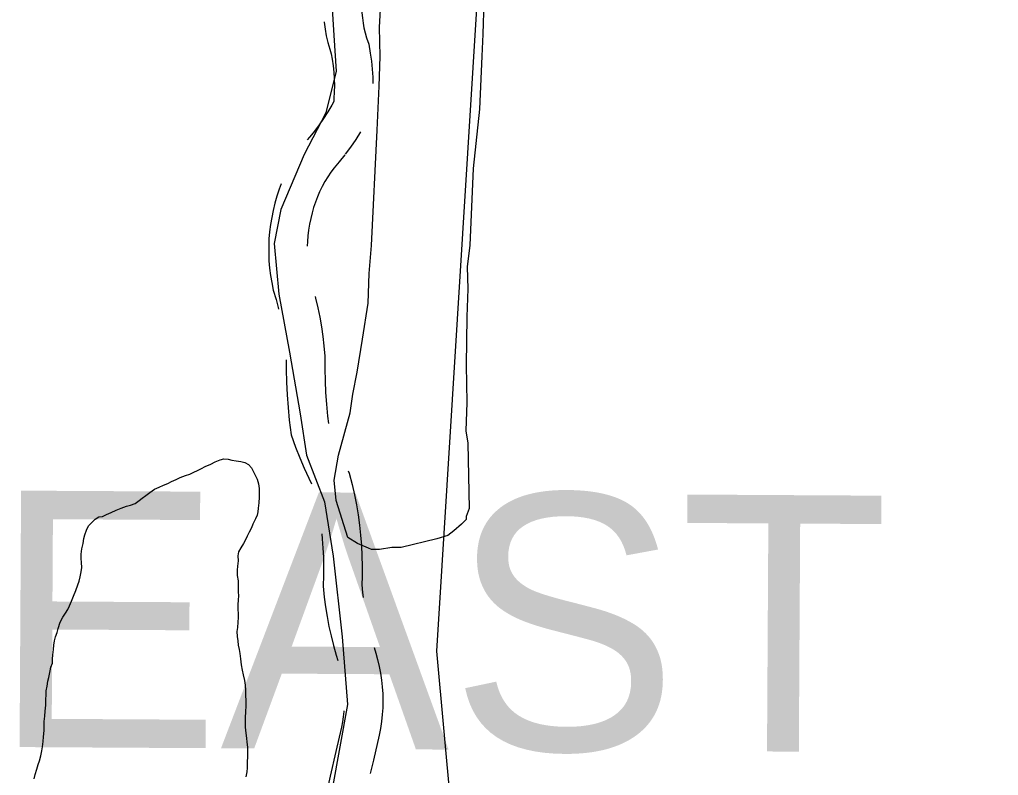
# Model space of a CAD drawing. Extents: x 3329297 to 3367176, y 649250 to 674653.
# Drawn here: x 3350662 to 3351425, y 664838 to 665427 of the extents above; entities that cross this region are included whole.
import ezdxf

# ---------------------------------------------------------------- set-up
doc = ezdxf.new("R2010")
doc.units = 0
for name, color, linetype in [('V-ROAD-CNTR', 7, 'Continuous'), ('V-SITE-OTLN', 7, 'Continuous'), ('V-SITE-VEGE', 7, 'Continuous'), ('V-TOPO-GNAM-IDEN', 7, 'Continuous'), ('V-TOPO-SHOR', 7, 'Continuous')]:
    doc.layers.add(name, color=color, linetype=linetype)

msp = doc.modelspace()

# ---------------------------------------------------------------- linework, layer by layer
at = {"layer": 'V-ROAD-CNTR'}
for points in [[(3350935.93, 665476.04), (3350935.58, 665474.82), (3350933.57, 665467.01), (3350931.78, 665459.15), (3350930.21, 665451.25), (3350928.98, 665443.95), (3350928.81, 665440.53), (3350928.79, 665436.59), (3350928.96, 665432.65), (3350929.31, 665428.72), (3350929.84, 665424.81), (3350930.56, 665420.93), (3350931.45, 665417.09), (3350932.52, 665413.29), (3350934.22, 665408.19), (3350935.46, 665401.25), (3350936.32, 665395.06), (3350936.96, 665388.85), (3350937.35, 665382.6), (3350937.47, 665377.68)], [(3350899.45, 665425.76), (3350899.49, 665425.36), (3350900.21, 665420.07), (3350901.18, 665414.82), (3350902.38, 665409.61), (3350903.84, 665404.47), (3350905.07, 665400.77), (3350905.83, 665396.53), (3350906.54, 665391.47), (3350907.05, 665386.38), (3350907.37, 665381.29), (3350907.5, 665376.18), (3350907.43, 665371.06), (3350907.17, 665365.96), (3350906.96, 665363.66), (3350905.41, 665360.79), (3350902.34, 665355.55), (3350899.08, 665350.42), (3350895.64, 665345.42), (3350891.86, 665340.32)], [(3350892.18, 665340.74), (3350888.22, 665335.79), (3350886.38, 665333.65)], [(3350927.95, 665339.91), (3350927.95, 665339.9), (3350924.11, 665333.87), (3350920.05, 665327.97), (3350915.95, 665322.44)], [(3350915.62, 665322.02), (3350911.32, 665316.63), (3350907.22, 665311.86), (3350904.78, 665308.52), (3350902.34, 665304.86), (3350900.06, 665301.08), (3350897.95, 665297.21), (3350896.02, 665293.24), (3350894.26, 665289.2), (3350892.68, 665285.08), (3350891.28, 665280.89), (3350890.07, 665276.65), (3350889.05, 665272.36), (3350888.19, 665267.88), (3350887.42, 665263.34), (3350886.86, 665258.92), (3350886.49, 665254.49), (3350886.33, 665250.82)], [(3350866.05, 665299.43), (3350864.43, 665295.2), (3350862.61, 665289.76), (3350861.04, 665284.25), (3350859.71, 665278.67), (3350858.66, 665273.21), (3350857.74, 665267.73), (3350857.02, 665262.07), (3350856.54, 665256.38), (3350856.3, 665250.68), (3350856.29, 665244.98), (3350856.53, 665239.28), (3350857.01, 665233.6), (3350857.72, 665227.95), (3350858.67, 665222.33), (3350859.91, 665216.47), (3350862.06, 665209.3), (3350863.77, 665202.86), (3350864.07, 665201.58)], [(3350892.49, 665211.59), (3350892.87, 665210.15), (3350894.6, 665202.79), (3350896.11, 665195.38), (3350897.39, 665187.93), (3350898.46, 665180.44), (3350899.29, 665172.92), (3350899.94, 665165.01), (3350899.96, 665155.04), (3350900.19, 665145.84), (3350900.64, 665136.65), (3350901.31, 665127.46), (3350902.18, 665118.3), (3350902.89, 665112.39)], [(3350869.94, 665162.1), (3350869.96, 665154.63), (3350870.21, 665144.72), (3350870.7, 665134.83), (3350871.41, 665124.96), (3350872.35, 665115.1), (3350873.71, 665103.69), (3350877.27, 665093.99), (3350880.51, 665085.82), (3350883.96, 665077.74), (3350887.62, 665069.75), (3350889.69, 665065.52)], [(3350918.18, 665075.55), (3350919.02, 665073.83), (3350921.33, 665064.79), (3350923.1, 665056.97), (3350924.64, 665049.11), (3350925.96, 665041.2), (3350927.05, 665033.26), (3350927.91, 665025.29), (3350928.54, 665017.3), (3350928.94, 665009.29), (3350929.11, 665001.28), (3350929.05, 664993.27), (3350928.81, 664986.53), (3350929.44, 664980.56), (3350929.94, 664976.74)], [(3350897.61, 665026.44), (3350898.03, 665022.5), (3350898.6, 665015.36), (3350898.96, 665008.22), (3350899.11, 665001.07), (3350899.06, 664993.91), (3350898.76, 664985.5), (3350899.64, 664977.03), (3350900.65, 664969.42), (3350901.87, 664961.84), (3350903.3, 664954.29), (3350904.93, 664946.79), (3350906.77, 664939.33), (3350908.81, 664931.93), (3350910.1, 664927.72)], [(3350938.42, 664937.7), (3350939.74, 664933.42), (3350941.16, 664928.35), (3350942.41, 664923.09), (3350943.44, 664917.78), (3350944.24, 664912.42), (3350944.81, 664907.04), (3350945.15, 664901.63), (3350945.27, 664896.22), (3350945.15, 664890.81), (3350944.81, 664885.41), (3350944.23, 664880.02), (3350943.43, 664874.67), (3350942.41, 664869.38), (3350937.86, 664849.99), (3350935.46, 664839.44)], [(3350914.93, 664888.29), (3350914.91, 664887.95), (3350914.47, 664883.84), (3350913.86, 664879.74), (3350913.07, 664875.65), (3350908.63, 664856.75), (3350904.24, 664837.48), (3350900.03, 664818.36), (3350897.53, 664807.95), (3350895.16, 664797.21), (3350893.84, 664790.59)]]:
    msp.add_lwpolyline(points, dxfattribs=at)
at = {"layer": 'V-SITE-OTLN'}
msp.add_lwpolyline([(3350904.71, 665453.14), (3350906.96, 665415.07), (3350909, 665387.26), (3350900.86, 665354.84), (3350883.95, 665322.24), (3350865.77, 665279.36), (3350860.45, 665252.86), (3350864.19, 665213.36), (3350872.45, 665168.09), (3350880.76, 665119.89), (3350885.82, 665087.74), (3350899.76, 665051.38), (3350906.49, 665009.01), (3350913.65, 664946.12), (3350917.66, 664893.43), (3350905.82, 664827.22)], dxfattribs=at)
at = {"layer": 'V-SITE-VEGE'}
for p, q in [((3350942.76, 665421.66), (3350944.45, 665458.17)), ((3351023.83, 665441.56), (3351023.14, 665416.01)), ((3350943.24, 665398.56), (3350942.76, 665421.66)), ((3351023.14, 665416.01), (3351022.27, 665398.97)), ((3350942.5, 665375.44), (3350943.24, 665398.56)), ((3351022.27, 665398.97), (3351020.69, 665357.59)), ((3350940.76, 665341.36), (3350942.5, 665375.44)), ((3351020.69, 665357.59), (3351017.59, 665330.77)), ((3350936.53, 665251.28), (3350940.76, 665341.36)), ((3351017.59, 665330.77), (3351015.56, 665311.27)), ((3351015.56, 665311.27), (3351013.13, 665251.64)), ((3350934.55, 665229.36), (3350936.53, 665251.28)), ((3351013.13, 665251.64), (3351011.05, 665234.57)), ((3350933.81, 665206.24), (3350934.55, 665229.36)), ((3351011.05, 665234.57), (3351011.4, 665217.56)), ((3351011.4, 665217.56), (3351010.63, 665195.65)), ((3350929.52, 665178.18), (3350933.81, 665206.24)), ((3351010.63, 665195.65), (3351010.19, 665157.95)), ((3350925.18, 665152.55), (3350929.52, 665178.18)), ((3350921.88, 665135.46), (3350925.18, 665152.55)), ((3351010.19, 665157.95), (3351010.79, 665128.78)), ((3350919.75, 665120.83), (3350921.88, 665135.46)), ((3351010.79, 665128.78), (3351010.02, 665106.87)), ((3350910.7, 665087.81), (3350919.75, 665120.83)), ((3351010.02, 665106.87), (3351011.44, 665097.17)), ((3351011.44, 665097.17), (3351012.48, 665046.12)), ((3350907.45, 665068.28), (3350910.7, 665087.81)), ((3350908.99, 665052.51), (3350907.45, 665068.28)), ((3350918.1, 665023.51), (3350908.99, 665052.51)), ((3351012.48, 665046.12), (3351010.18, 665039.99)), ((3351010.18, 665039.99), (3351010.23, 665037.56)), ((3351006.65, 665033.84), (3351000.68, 665028.85)), ((3351010.23, 665037.56), (3351006.65, 665033.84)), ((3350925.49, 665018.8), (3350918.1, 665023.51)), ((3350987.43, 665022.5), (3350959.6, 665015.85)), ((3350995.89, 665025.1), (3350987.43, 665022.5)), ((3351000.68, 665028.85), (3350995.89, 665025.1)), ((3350934.07, 665015.33), (3350925.49, 665018.8)), ((3350936.53, 665014.16), (3350934.07, 665015.33)), ((3350952.31, 665015.7), (3350942.61, 665014.28)), ((3350959.6, 665015.85), (3350952.31, 665015.7)), ((3350942.61, 665014.28), (3350936.53, 665014.16))]:
    msp.add_line(p, q, dxfattribs=at)
at = {"layer": 'V-TOPO-SHOR'}
for points in [[(3351068.34, 662183.79), (3351053.67, 662317.18), (3351064.27, 662432.59), (3351023.69, 662915.71), (3351012.36, 663186.14), (3350957.07, 663820.68), (3350951.78, 664711.33), (3350998.47, 664812.39), (3350987.42, 664934.97), (3351039.91, 665778.86), (3351075.6, 665977.25), (3351093.57, 666009.74), (3351129.56, 666045.87), (3351183.59, 666074.82), (3351424.94, 666208.69)], [(3350757.8, 665054.29), (3350760.49, 665056.22), (3350763.74, 665058.73), (3350767.29, 665061.25), (3350770.99, 665062.91), (3350774.27, 665064.41), (3350777.69, 665065.77), (3350780.68, 665067.13), (3350784.25, 665068.78), (3350787.38, 665070.29), (3350791.51, 665071.95), (3350794.8, 665073.03), (3350798.07, 665074.53), (3350800.78, 665075.88), (3350804.05, 665077.38), (3350806.9, 665078.88), (3350811.17, 665080.84), (3350814.59, 665082.63), (3350818.44, 665084.15), (3350821.44, 665084.93), (3350824.61, 665084.71), (3350827.5, 665083.76), (3350830.97, 665083.26), (3350834.71, 665082.9), (3350837.75, 665081.96), (3350840.51, 665080.58), (3350842.87, 665077.89), (3350844.37, 665074.9), (3350846.01, 665071.78), (3350847.36, 665069.07), (3350848.3, 665065.35), (3350848.8, 665061.77), (3350848.86, 665058.56), (3350848.94, 665055.05), (3350848.71, 665050.57), (3350848.15, 665046.4), (3350847.89, 665043.52), (3350847.31, 665040.95), (3350846.09, 665038.05), (3350843.91, 665034.06), (3350842.82, 665031.16), (3350841.17, 665027.68), (3350839.5, 665024.48), (3350838.27, 665021.72), (3350836.74, 665018.96), (3350834.51, 665015.61), (3350832.85, 665012.41), (3350832.34, 665009.23), (3350832.42, 665005.35), (3350831.93, 665001.32), (3350831.85, 664998.15), (3350831.79, 664993.98), (3350832.45, 664989.83), (3350832.53, 664985.95), (3350832.63, 664981.2), (3350832.69, 664978.19), (3350832.61, 664975.02), (3350832.26, 664971.13), (3350832.34, 664967.39), (3350832.4, 664964.23), (3350832.46, 664961.21), (3350832.39, 664957.62), (3350831.91, 664953.29), (3350831.54, 664950.27), (3350831.62, 664946.24)], [(3350691.36, 664949.55), (3350692.16, 664952.73), (3350693.79, 664957.51), (3350695.86, 664961.43), (3350698.1, 664964.64), (3350699.91, 664967.41), (3350701.15, 664970.17), (3350702.65, 664973.94), (3350704.15, 664977.7), (3350706.07, 664982.35), (3350707.71, 664986.55), (3350708.51, 664989.58), (3350709.45, 664992.91), (3350710.09, 664996.81), (3350710.74, 665000.27), (3350710.52, 665004), (3350710.31, 665007.31), (3350710.24, 665010.47), (3350710.73, 665014.65), (3350711.65, 665018.84), (3350712.29, 665022.73), (3350712.95, 665025.77), (3350714.31, 665029.39), (3350715.97, 665032.59), (3350718.22, 665035.08), (3350721.04, 665037.87), (3350723.88, 665039.65), (3350726.89, 665040), (3350730.02, 665041.5), (3350733.44, 665043.15), (3350737.43, 665044.82), (3350741.42, 665046.48), (3350745.56, 665048), (3350748.71, 665048.79), (3350752.28, 665050.01), (3350755.39, 665052.37), (3350757.8, 665054.29)], [(3350673.43, 664835.45), (3350674.37, 664838.77), (3350675.58, 664842.82), (3350676.65, 664846.44), (3350677.6, 664849.48), (3350678.67, 664853.38), (3350679.45, 664857.14), (3350679.96, 664860.31), (3350680.6, 664864.49), (3350680.81, 664868.24), (3350681.43, 664872.99), (3350681.37, 664876.01), (3350681.43, 664880.04), (3350681.92, 664884.22), (3350682.12, 664888.25), (3350682.6, 664892.86), (3350682.65, 664897.46), (3350682.88, 664900.49), (3350682.95, 664903.94), (3350683.59, 664907.55), (3350684.09, 664911.44), (3350684.89, 664914.48), (3350686.08, 664919.53), (3350686.45, 664922.56), (3350687.83, 664925.61), (3350687.91, 664928.77), (3350687.98, 664932.08), (3350688.62, 664936.12), (3350688.98, 664939.58), (3350689.48, 664942.9), (3350690.28, 664946.08), (3350691.36, 664949.55)], [(3350831.62, 664946.24), (3350832.26, 664942.95), (3350832.62, 664939.65), (3350833.41, 664936.21), (3350833.9, 664933.2), (3350834.27, 664928.9), (3350834.95, 664924.31), (3350835.75, 664920.01), (3350836.54, 664916.58), (3350837.35, 664912.14), (3350837.86, 664908.41), (3350838.23, 664904.54), (3350838.3, 664901.09), (3350838.55, 664895.77), (3350838.48, 664892.18), (3350838.29, 664887.57), (3350837.95, 664883.11), (3350837.88, 664879.51), (3350837.96, 664875.63), (3350838.62, 664871.04), (3350839.14, 664867.03), (3350839.34, 664864.01), (3350839.86, 664859.99), (3350839.92, 664856.98), (3350839.72, 664852.52), (3350839.66, 664848.63), (3350839.47, 664844.03), (3350839.25, 664840.71), (3350838.61, 664836.82)]]:
    msp.add_lwpolyline(points, dxfattribs=at)

# ---------------------------------------------------------------- texts
at = {"layer": 'V-TOPO-GNAM-IDEN'}
msp.add_text('EAST', height=200, rotation=359.6629, dxfattribs=at).set_placement((3350640.25, 664860.26))

doc.saveas('drawing.dxf')
